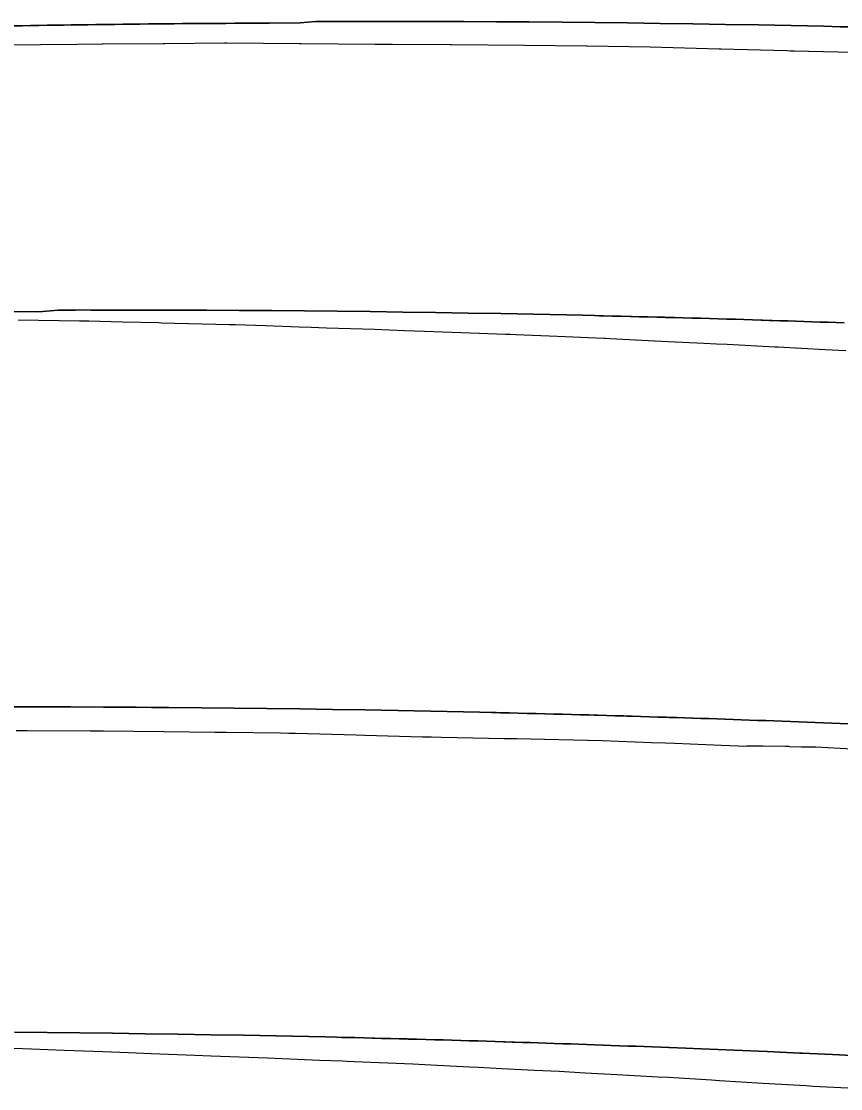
# Model space of a CAD drawing. Extents: x -70 to 701944, y -4 to 666871.
# Drawn here: x 696088.3 to 696338.7, y 666545.4 to 666871.5 of the extents above; entities that cross this region are included whole.
import ezdxf

# ---------------------------------------------------------------- set-up
doc = ezdxf.new("R2010")
doc.units = 0
for name, color, linetype in [('R_Fin Surface', 7, 'Continuous'), ('R_No Plot', 7, 'Continuous'), ('T_Notes', 7, 'Continuous')]:
    doc.layers.add(name, color=color, linetype=linetype)

msp = doc.modelspace()

# ---------------------------------------------------------------- linework, layer by layer
at = {"layer": 'R_Fin Surface'}
for points in [[(696086.03, 666870.11), (696088.59, 666870.15), (696091.13, 666870.19), (696093.54, 666870.23), (696093.67, 666870.24), (696096.19, 666870.27), (696098.71, 666870.31), (696101.21, 666870.35), (696103.54, 666870.38), (696103.7, 666870.39), (696106.19, 666870.42), (696108.65, 666870.46), (696111.11, 666870.49), (696111.81, 666870.5), (696113.54, 666870.52), (696114.34, 666870.53), (696116.88, 666870.56), (696119.43, 666870.59), (696121.99, 666870.62), (696123.54, 666870.64), (696124.57, 666870.65), (696127.16, 666870.68), (696129.75, 666870.7), (696132.36, 666870.73), (696133.54, 666870.74), (696134.98, 666870.76), (696137.6, 666870.78), (696138.24, 666870.79), (696140.23, 666870.8), (696142.87, 666870.83), (696143.54, 666870.83), (696145.52, 666870.85), (696148.17, 666870.87), (696150.82, 666870.88), (696153.48, 666870.9), (696153.54, 666870.9), (696156.15, 666870.92), (696158.82, 666870.93), (696161.49, 666870.95), (696163.54, 666870.96), (696164.16, 666870.96), (696173.54, 666871), (696178.24, 666871.46), (696183.54, 666871.48), (696184.91, 666871.49), (696188.24, 666871.49), (696193.54, 666871.49), (696203.54, 666871.48), (696213.54, 666871.46), (696223.54, 666871.42), (696233.54, 666871.37), (696238.24, 666871.34), (696243.54, 666871.3), (696253.54, 666871.21), (696263.54, 666871.11), (696273.54, 666871), (696283.54, 666870.87), (696293.54, 666870.72), (696303.54, 666870.56), (696313.54, 666870.38), (696323.54, 666870.18), (696333.54, 666869.97), (696338.54, 666869.86), (696342.14, 666869.78)], [(696085.48, 666782.78), (696094.87, 666782.82), (696099.57, 666783.28), (696104.87, 666783.29), (696106.23, 666783.31), (696109.57, 666783.3), (696114.87, 666783.3), (696124.87, 666783.3), (696134.87, 666783.28), (696144.87, 666783.24), (696154.87, 666783.19), (696159.57, 666783.15), (696164.87, 666783.12), (696174.87, 666783.03), (696184.87, 666782.93), (696194.87, 666782.82), (696204.87, 666782.68), (696214.87, 666782.54), (696224.87, 666782.37), (696234.87, 666782.2), (696244.87, 666782), (696254.87, 666781.79), (696259.87, 666781.68), (696263.46, 666781.6), (696264.87, 666781.57), (696266.18, 666781.54), (696268.91, 666781.47), (696271.63, 666781.4), (696274.35, 666781.34), (696274.87, 666781.32), (696277.07, 666781.27), (696279.78, 666781.2), (696282.48, 666781.13), (696284.87, 666781.07), (696285.19, 666781.06), (696287.88, 666780.99), (696290.57, 666780.91), (696293.25, 666780.84), (696294.87, 666780.8), (696295.93, 666780.77), (696298.59, 666780.69), (696301.24, 666780.61), (696303.89, 666780.54), (696304.87, 666780.51), (696306.52, 666780.46), (696309.14, 666780.38), (696311.75, 666780.3), (696314.35, 666780.22), (696314.87, 666780.2), (696316.94, 666780.14), (696317.73, 666780.11), (696320.13, 666780.04), (696322.55, 666779.96), (696324.87, 666779.88), (696324.98, 666779.88), (696327.42, 666779.8), (696329.87, 666779.72), (696332.33, 666779.63), (696334.8, 666779.55), (696334.87, 666779.55), (696337.27, 666779.46), (696339.76, 666779.38)], [(696083.39, 666662.05), (696093.39, 666662.05), (696103.39, 666662.03), (696113.39, 666661.99), (696123.39, 666661.93), (696128.09, 666661.9), (696133.39, 666661.87), (696143.39, 666661.78), (696153.39, 666661.68), (696163.39, 666661.57), (696173.39, 666661.43), (696183.39, 666661.29), (696193.39, 666661.12), (696203.39, 666660.95), (696213.39, 666660.75), (696223.39, 666660.54), (696228.39, 666660.43), (696231.99, 666660.35), (696233.39, 666660.32), (696234.71, 666660.28), (696237.44, 666660.22), (696240.16, 666660.15), (696242.88, 666660.09), (696243.39, 666660.07), (696245.59, 666660.02), (696248.31, 666659.95), (696251.01, 666659.88), (696253.39, 666659.82), (696253.72, 666659.81), (696256.41, 666659.74), (696259.1, 666659.66), (696261.78, 666659.59), (696263.39, 666659.54), (696264.45, 666659.52), (696267.12, 666659.44), (696269.77, 666659.36), (696272.42, 666659.29), (696273.39, 666659.26), (696275.05, 666659.21), (696277.67, 666659.13), (696280.28, 666659.05), (696282.88, 666658.97), (696283.39, 666658.95), (696285.46, 666658.89), (696286.26, 666658.86), (696288.66, 666658.79), (696291.08, 666658.71), (696293.39, 666658.63), (696293.51, 666658.63), (696295.95, 666658.55), (696298.39, 666658.47), (696300.86, 666658.38), (696303.32, 666658.3), (696303.39, 666658.3), (696305.8, 666658.21), (696308.29, 666658.13), (696310.78, 666658.04), (696313.28, 666657.95), (696313.39, 666657.95), (696315.79, 666657.86), (696318.31, 666657.77), (696320.82, 666657.68), (696323.35, 666657.58), (696323.39, 666657.58), (696325.87, 666657.49), (696328.4, 666657.39), (696330.94, 666657.29), (696333.39, 666657.2), (696333.47, 666657.19), (696336.01, 666657.09), (696338.54, 666656.99), (696343.39, 666656.8)], [(696086.19, 666562.66), (696096.19, 666562.58), (696106.19, 666562.48), (696116.19, 666562.36), (696126.19, 666562.23), (696136.19, 666562.08), (696146.19, 666561.92), (696156.19, 666561.74), (696166.19, 666561.55), (696176.19, 666561.34), (696181.19, 666561.23), (696184.78, 666561.14), (696186.19, 666561.11), (696187.5, 666561.08), (696190.23, 666561.02), (696192.95, 666560.95), (696195.67, 666560.88), (696196.19, 666560.87), (696198.39, 666560.81), (696201.1, 666560.75), (696203.81, 666560.68), (696206.19, 666560.61), (696206.51, 666560.6), (696209.2, 666560.53), (696211.89, 666560.46), (696214.57, 666560.39), (696216.19, 666560.34), (696217.25, 666560.31), (696219.91, 666560.23), (696222.57, 666560.16), (696225.21, 666560.08), (696226.19, 666560.05), (696227.84, 666560), (696230.47, 666559.92), (696233.08, 666559.84), (696235.67, 666559.76), (696236.19, 666559.75), (696238.26, 666559.68), (696239.05, 666559.66), (696241.45, 666559.58), (696243.87, 666559.5), (696246.19, 666559.43), (696246.3, 666559.42), (696248.74, 666559.34), (696251.19, 666559.26), (696253.65, 666559.18), (696256.12, 666559.1), (696256.19, 666559.09), (696258.6, 666559.01), (696261.08, 666558.92), (696263.58, 666558.83), (696266.08, 666558.75), (696266.19, 666558.74), (696268.59, 666558.66), (696271.1, 666558.56), (696273.62, 666558.47), (696276.14, 666558.38), (696276.19, 666558.38), (696278.67, 666558.28), (696281.2, 666558.19), (696283.73, 666558.09), (696286.19, 666557.99), (696286.26, 666557.99), (696288.8, 666557.89), (696291.33, 666557.79), (696296.19, 666557.59), (696306.19, 666557.18), (696316.19, 666556.75), (696326.19, 666556.31), (696326.97, 666556.27), (696336.19, 666555.85), (696346.19, 666555.37)]]:
    msp.add_lwpolyline(points, dxfattribs=at)
at = {"layer": 'R_No Plot'}
for points in [[(696075.75, 666864.26), (696094.18, 666864.41), (696105.25, 666864.51), (696113.06, 666864.58), (696113.19, 666864.58), (696131.76, 666864.74), (696132.2, 666864.74), (696150.4, 666864.9), (696151.15, 666864.91), (696173.3, 666864.74), (696173.81, 666864.73), (696196.45, 666864.56), (696196.55, 666864.56), (696196.64, 666864.56), (696201.69, 666864.52), (696219.34, 666864.4), (696219.74, 666864.4), (696242.08, 666864.26), (696260.88, 666864), (696261.27, 666863.99), (696280.5, 666863.73), (696280.5, 666863.73), (696280.51, 666863.73), (696301.53, 666863.12), (696302.17, 666863.11), (696322.28, 666862.54), (696323.32, 666862.52), (696324.5, 666862.5), (696346.88, 666862.01)], [(696087.37, 666780.27), (696106.09, 666780.02), (696108.34, 666779.99), (696108.98, 666779.97), (696119.2, 666779.72), (696130.29, 666779.44), (696131.01, 666779.43), (696151.91, 666778.91), (696153.71, 666778.88), (696162.89, 666778.54), (696173.19, 666778.2), (696176.89, 666778.07), (696181.61, 666777.91), (696196.23, 666777.42), (696205.39, 666777.09), (696211.51, 666776.86), (696222.76, 666776.43), (696236.35, 666775.94), (696237.76, 666775.89), (696237.76, 666775.89), (696239.42, 666775.82), (696252.14, 666775.29), (696261.57, 666774.89), (696261.57, 666774.9), (696266.53, 666774.67), (696266.84, 666774.66), (696266.87, 666774.66), (696268.23, 666774.59), (696281.83, 666773.91), (696281.85, 666773.91), (696285.93, 666773.72), (696296.91, 666773.2), (696296.93, 666773.2), (696300.79, 666773.02), (696303.96, 666772.86), (696318.53, 666772.1), (696318.93, 666772.08), (696319.51, 666772.05), (696333.9, 666771.27), (696340.27, 666770.93)], [(696086.79, 666654.83), (696090.11, 666654.83), (696109.38, 666654.7), (696113.4, 666654.71), (696131.88, 666654.59), (696147.43, 666654.37), (696150.93, 666654.33), (696167.51, 666654.1), (696170.06, 666654.07), (696172.09, 666654.04), (696190.64, 666653.5), (696193.28, 666653.45), (696210.93, 666652.95), (696213.61, 666652.91), (696216.68, 666652.86), (696235.89, 666652.44), (696239.6, 666652.38), (696243.89, 666652.32), (696261.31, 666651.94), (696265.86, 666651.83), (696280.85, 666651.2), (696285.13, 666651.09), (696287.87, 666651.03), (696302.26, 666650.38), (696307.39, 666650.16), (696308.99, 666650.1), (696309.92, 666650.12), (696310.5, 666650.17), (696314.93, 666650.13), (696321.81, 666650.07), (696322.78, 666650.02), (696323.03, 666649.99), (696326.67, 666649.88), (696328.26, 666649.82), (696328.87, 666649.85), (696329.63, 666649.91), (696331.11, 666649.82), (696342.18, 666649.26)], [(696083.33, 666557.9), (696091.45, 666557.61), (696101.41, 666557.19), (696113.22, 666556.77), (696121.1, 666556.44), (696127.99, 666556.16), (696141.38, 666555.66), (696146.29, 666555.45), (696163.51, 666554.82), (696165.81, 666554.73), (696179.48, 666554.19), (696186.48, 666553.91), (696187.91, 666553.85), (696190.02, 666553.75), (696207.96, 666553), (696213.49, 666552.74), (696225.29, 666552.13), (696228, 666552.01), (696235.13, 666551.64), (696245.09, 666551.13), (696252.65, 666550.75), (696260.66, 666550.32), (696270.38, 666549.78), (696282.79, 666549.09), (696286.04, 666548.92), (696299.24, 666548.12), (696301.63, 666547.98), (696314.87, 666547.15), (696328.13, 666546.36), (696330.21, 666546.24), (696332.27, 666546.13), (696345.2, 666545.44)]]:
    msp.add_lwpolyline(points, dxfattribs=at)
at = {"layer": 'T_Notes'}
for points in [[(696342.14, 666869.78), (696338.54, 666869.86), (696333.54, 666869.97), (696323.54, 666870.18), (696313.54, 666870.38), (696303.54, 666870.56), (696293.54, 666870.72), (696283.54, 666870.87), (696273.54, 666871), (696263.54, 666871.11), (696253.54, 666871.21), (696243.54, 666871.3), (696238.24, 666871.34), (696233.54, 666871.37), (696223.54, 666871.42), (696213.54, 666871.46), (696203.54, 666871.48), (696193.54, 666871.49), (696188.24, 666871.49), (696184.91, 666871.49), (696183.54, 666871.48), (696178.24, 666871.46), (696173.54, 666871), (696164.16, 666870.96), (696163.54, 666870.96), (696161.49, 666870.95), (696158.82, 666870.93), (696156.15, 666870.92), (696153.54, 666870.9), (696153.48, 666870.9), (696150.82, 666870.88), (696148.17, 666870.87), (696145.52, 666870.85), (696143.54, 666870.83), (696142.87, 666870.83), (696140.23, 666870.8), (696138.24, 666870.79), (696137.6, 666870.78), (696134.98, 666870.76), (696133.54, 666870.74), (696132.36, 666870.73), (696129.75, 666870.7), (696127.16, 666870.68), (696124.57, 666870.65), (696123.54, 666870.64), (696121.99, 666870.62), (696119.43, 666870.59), (696116.88, 666870.56), (696114.34, 666870.53), (696113.54, 666870.52), (696111.81, 666870.5), (696111.11, 666870.49), (696108.65, 666870.46), (696106.19, 666870.42), (696103.7, 666870.39), (696103.54, 666870.38), (696101.21, 666870.35), (696098.71, 666870.31), (696096.19, 666870.27), (696093.67, 666870.24), (696093.54, 666870.23), (696091.13, 666870.19), (696088.59, 666870.15), (696086.03, 666870.11)], [(696075.75, 666864.26), (696094.18, 666864.41), (696105.25, 666864.51), (696113.06, 666864.58), (696113.19, 666864.58), (696131.76, 666864.74), (696132.2, 666864.74), (696150.4, 666864.9), (696151.15, 666864.91), (696173.3, 666864.74), (696173.81, 666864.73), (696196.45, 666864.56), (696196.55, 666864.56), (696196.64, 666864.56), (696201.69, 666864.52), (696219.34, 666864.4), (696219.74, 666864.4), (696242.08, 666864.26), (696260.88, 666864), (696261.27, 666863.99), (696280.5, 666863.73), (696301.53, 666863.12), (696302.17, 666863.11), (696322.28, 666862.54), (696323.32, 666862.52), (696324.5, 666862.5), (696346.88, 666862.01)], [(696339.76, 666779.38), (696337.27, 666779.46), (696334.87, 666779.55), (696334.8, 666779.55), (696332.33, 666779.63), (696329.87, 666779.72), (696327.42, 666779.8), (696324.98, 666779.88), (696324.87, 666779.88), (696322.55, 666779.96), (696320.13, 666780.04), (696317.73, 666780.11), (696316.94, 666780.14), (696314.87, 666780.2), (696314.35, 666780.22), (696311.75, 666780.3), (696309.14, 666780.38), (696306.52, 666780.46), (696304.87, 666780.51), (696303.89, 666780.54), (696301.24, 666780.61), (696298.59, 666780.69), (696295.93, 666780.77), (696294.87, 666780.8), (696293.25, 666780.84), (696290.57, 666780.91), (696287.88, 666780.99), (696285.19, 666781.06), (696284.87, 666781.07), (696282.48, 666781.13), (696279.78, 666781.2), (696277.07, 666781.27), (696274.87, 666781.32), (696274.35, 666781.34), (696271.63, 666781.4), (696268.91, 666781.47), (696266.18, 666781.54), (696264.87, 666781.57), (696263.46, 666781.6), (696259.87, 666781.68), (696254.87, 666781.79), (696244.87, 666782), (696234.87, 666782.2), (696224.87, 666782.37), (696214.87, 666782.54), (696204.87, 666782.68), (696194.87, 666782.82), (696184.87, 666782.93), (696174.87, 666783.03), (696164.87, 666783.12), (696159.57, 666783.15), (696154.87, 666783.19), (696144.87, 666783.24), (696134.87, 666783.28), (696124.87, 666783.3), (696114.87, 666783.3), (696109.57, 666783.3), (696106.23, 666783.31), (696104.87, 666783.29), (696099.57, 666783.28), (696094.87, 666782.82), (696085.48, 666782.78)], [(696087.37, 666780.27), (696106.09, 666780.02), (696108.34, 666779.99), (696108.98, 666779.97), (696119.2, 666779.72), (696130.29, 666779.44), (696131.01, 666779.43), (696151.91, 666778.91), (696153.71, 666778.88), (696162.89, 666778.54), (696173.19, 666778.2), (696176.89, 666778.07), (696181.61, 666777.91), (696196.23, 666777.42), (696205.39, 666777.09), (696211.51, 666776.86), (696222.76, 666776.43), (696236.35, 666775.94), (696237.76, 666775.89), (696239.42, 666775.82), (696252.14, 666775.29), (696261.57, 666774.89), (696266.53, 666774.67), (696266.84, 666774.66), (696266.87, 666774.66), (696268.23, 666774.59), (696281.83, 666773.91), (696281.85, 666773.91), (696285.93, 666773.72), (696296.91, 666773.2), (696296.93, 666773.2), (696300.79, 666773.02), (696303.96, 666772.86), (696318.53, 666772.1), (696318.93, 666772.08), (696319.51, 666772.05), (696333.9, 666771.27), (696340.27, 666770.93)], [(696343.39, 666656.8), (696338.54, 666656.99), (696336.01, 666657.09), (696333.47, 666657.19), (696333.39, 666657.2), (696330.94, 666657.29), (696328.4, 666657.39), (696325.87, 666657.49), (696323.39, 666657.58), (696323.35, 666657.58), (696320.82, 666657.68), (696318.31, 666657.77), (696315.79, 666657.86), (696313.39, 666657.95), (696313.28, 666657.95), (696310.78, 666658.04), (696308.29, 666658.13), (696305.8, 666658.21), (696303.39, 666658.3), (696303.32, 666658.3), (696300.86, 666658.38), (696298.39, 666658.47), (696295.95, 666658.55), (696293.51, 666658.63), (696293.39, 666658.63), (696291.08, 666658.71), (696288.66, 666658.79), (696286.26, 666658.86), (696285.46, 666658.89), (696283.39, 666658.95), (696282.88, 666658.97), (696280.28, 666659.05), (696277.67, 666659.13), (696275.05, 666659.21), (696273.39, 666659.26), (696272.42, 666659.29), (696269.77, 666659.36), (696267.12, 666659.44), (696264.45, 666659.52), (696263.39, 666659.54), (696261.78, 666659.59), (696259.1, 666659.66), (696256.41, 666659.74), (696253.72, 666659.81), (696253.39, 666659.82), (696251.01, 666659.88), (696248.31, 666659.95), (696245.59, 666660.02), (696243.39, 666660.07), (696242.88, 666660.09), (696240.16, 666660.15), (696237.44, 666660.22), (696234.71, 666660.28), (696233.39, 666660.32), (696231.99, 666660.35), (696228.39, 666660.43), (696223.39, 666660.54), (696213.39, 666660.75), (696203.39, 666660.95), (696193.39, 666661.12), (696183.39, 666661.29), (696173.39, 666661.43), (696163.39, 666661.57), (696153.39, 666661.68), (696143.39, 666661.78), (696133.39, 666661.87), (696128.09, 666661.9), (696123.39, 666661.93), (696113.39, 666661.99), (696103.39, 666662.03), (696093.39, 666662.05), (696083.39, 666662.05)], [(696086.79, 666654.83), (696090.11, 666654.83), (696109.38, 666654.7), (696113.4, 666654.71), (696131.88, 666654.59), (696147.43, 666654.37), (696150.93, 666654.33), (696167.51, 666654.1), (696170.06, 666654.07), (696172.09, 666654.04), (696190.64, 666653.5), (696193.28, 666653.45), (696210.93, 666652.95), (696213.61, 666652.91), (696216.68, 666652.86), (696235.89, 666652.44), (696239.6, 666652.38), (696243.89, 666652.32), (696261.31, 666651.94), (696265.86, 666651.83), (696280.85, 666651.2), (696285.13, 666651.09), (696287.87, 666651.03), (696302.26, 666650.38), (696307.39, 666650.16), (696308.99, 666650.1), (696309.92, 666650.12), (696310.5, 666650.17), (696314.93, 666650.13), (696321.81, 666650.07), (696322.78, 666650.02), (696323.03, 666649.99), (696326.67, 666649.88), (696328.26, 666649.82), (696328.87, 666649.85), (696329.63, 666649.91), (696331.11, 666649.82), (696342.18, 666649.26)], [(696346.19, 666555.37), (696336.19, 666555.85), (696326.97, 666556.27), (696326.19, 666556.31), (696316.19, 666556.75), (696306.19, 666557.18), (696296.19, 666557.59), (696291.33, 666557.79), (696288.8, 666557.89), (696286.26, 666557.99), (696286.19, 666557.99), (696283.73, 666558.09), (696281.2, 666558.19), (696278.67, 666558.28), (696276.19, 666558.38), (696276.14, 666558.38), (696273.62, 666558.47), (696271.1, 666558.56), (696268.59, 666558.66), (696266.19, 666558.74), (696266.08, 666558.75), (696263.58, 666558.83), (696261.08, 666558.92), (696258.6, 666559.01), (696256.19, 666559.09), (696256.12, 666559.1), (696253.65, 666559.18), (696251.19, 666559.26), (696248.74, 666559.34), (696246.3, 666559.42), (696246.19, 666559.43), (696243.87, 666559.5), (696241.45, 666559.58), (696239.05, 666559.66), (696238.26, 666559.68), (696236.19, 666559.75), (696235.67, 666559.76), (696233.08, 666559.84), (696230.47, 666559.92), (696227.84, 666560), (696226.19, 666560.05), (696225.21, 666560.08), (696222.57, 666560.16), (696219.91, 666560.23), (696217.25, 666560.31), (696216.19, 666560.34), (696214.57, 666560.39), (696211.89, 666560.46), (696209.2, 666560.53), (696206.51, 666560.6), (696206.19, 666560.61), (696203.81, 666560.68), (696201.1, 666560.75), (696198.39, 666560.81), (696196.19, 666560.87), (696195.67, 666560.88), (696192.95, 666560.95), (696190.23, 666561.02), (696187.5, 666561.08), (696186.19, 666561.11), (696184.78, 666561.14), (696181.19, 666561.23), (696176.19, 666561.34), (696166.19, 666561.55), (696156.19, 666561.74), (696146.19, 666561.92), (696136.19, 666562.08), (696126.19, 666562.23), (696116.19, 666562.36), (696106.19, 666562.48), (696096.19, 666562.58), (696086.19, 666562.66)], [(696083.33, 666557.9), (696091.45, 666557.61), (696101.41, 666557.19), (696113.22, 666556.77), (696121.1, 666556.44), (696127.99, 666556.16), (696141.38, 666555.66), (696146.29, 666555.45), (696163.51, 666554.82), (696165.81, 666554.73), (696179.48, 666554.19), (696186.48, 666553.91), (696187.91, 666553.85), (696190.02, 666553.75), (696207.96, 666553), (696213.49, 666552.74), (696225.29, 666552.13), (696228, 666552.01), (696235.13, 666551.64), (696245.09, 666551.13), (696252.65, 666550.75), (696260.66, 666550.32), (696270.38, 666549.78), (696282.79, 666549.09), (696286.04, 666548.92), (696299.24, 666548.12), (696301.63, 666547.98), (696314.87, 666547.15), (696328.13, 666546.36), (696330.21, 666546.24), (696332.27, 666546.13), (696345.2, 666545.44)]]:
    msp.add_lwpolyline(points, dxfattribs=at)

doc.saveas('drawing.dxf')
